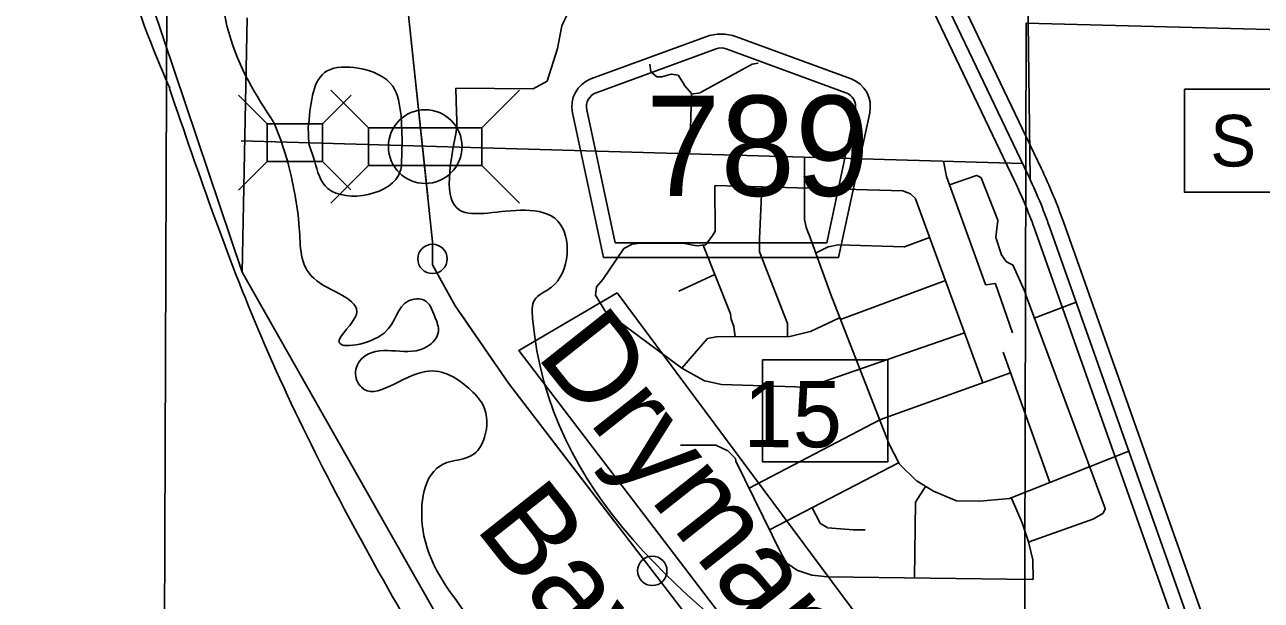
# Model space of a CAD drawing. Extents: x 408847 to 817539, y 923858 to 1151780.
# Drawn here: x 492713 to 501103, y 1031794 to 1035701 of the extents above; entities that cross this region are included whole.
import ezdxf

# ---------------------------------------------------------------- set-up
doc = ezdxf.new("R2010")
doc.units = 0
for name, color, linetype in [('Bridges', 7, 'Continuous'), ('Bridges and Drawbridges Local Roads', 7, 'Continuous'), ('County Routes Highway Center Lines', 7, 'Continuous'), ('Culture', 7, 'Continuous'), ('Lakes and Ponds', 7, 'Continuous'), ('Level 12', 7, 'Continuous'), ('Level 42', 7, 'Continuous'), ('Level 43', 7, 'Continuous'), ('Level 6', 7, 'Continuous'), ('Local Roads Paved', 7, 'Continuous'), ('Masks for Text', 7, 'Continuous'), ('Narrow River Creek and Branch and Slough', 7, 'Continuous'), ('Quad Borders', 7, 'Continuous'), ('Roadshields County Roads', 7, 'Continuous'), ('Section Lines', 7, 'Continuous'), ('US Routes Highway Center Lines', 7, 'Continuous')]:
    doc.layers.add(name, color=color, linetype=linetype)

msp = doc.modelspace()

# ---------------------------------------------------------------- linework, layer by layer
at = {"layer": 'Bridges'}
for p, q in [((494790.7, 1035257.4), (495046.7, 1035001.4)), ((495814.7, 1035001.4), (496070.7, 1035257.4)), ((495046.7, 1034745.4), (495046.7, 1035001.4)), ((495046.7, 1035001.4), (495814.7, 1035001.4)), ((495814.7, 1035001.4), (495814.7, 1034745.4)), ((495046.7, 1034745.4), (494790.7, 1034489.4)), ((495814.7, 1034745.4), (495046.7, 1034745.4)), ((495814.7, 1034745.4), (496070.7, 1034489.4))]:
    msp.add_line(p, q, dxfattribs=at)
msp.add_circle((495430.7, 1034873.4), 250, dxfattribs=at)
at = {"layer": 'Bridges and Drawbridges Local Roads'}
for p, q in [((494357.7, 1035028.8), (494163.3, 1035223.2)), ((494732.7, 1035028.8), (494927.1, 1035223.2)), ((494732.7, 1035028.8), (494357.7, 1035028.8)), ((494357.7, 1035028.8), (494357.7, 1034772.8)), ((494732.7, 1034772.8), (494732.7, 1035028.8)), ((494357.7, 1034772.8), (494163.3, 1034578.4)), ((494357.7, 1034772.8), (494732.7, 1034772.8)), ((494731.3, 1034774.2), (494925.8, 1034579.7))]:
    msp.add_line(p, q, dxfattribs=at)
at = {"layer": 'County Routes Highway Center Lines'}
msp.add_line((499483.4, 1034758.4), (494182.7, 1034913.5), dxfattribs=at)
at = {"layer": 'Culture'}
msp.add_lwpolyline([(500581.6, 1035263.5), (501259.2, 1035263.5), (501259.2, 1034563.5), (500581.6, 1034563.5)], close=True, dxfattribs=at)
at = {"layer": 'Lakes and Ponds'}
msp.add_line((493696.8, 1035270.9), (493694.7, 1035268.7), dxfattribs=at)
for points in [[(495638.1, 1035268.8), (496162.7, 1035265.8), (496258.9, 1035317.8), (496327.2, 1035538.1), (496358.1, 1035692.7)], [(494496.7, 1034775.8), (494449.6, 1034923.9), (494405, 1035032.6)]]:
    msp.add_lwpolyline(points, dxfattribs=at)
for points in [[(493714.3, 1037052.6), (493300, 1037952.2), (493378.2, 1038295.7), (493162.1, 1038614.5), (492936.1, 1039085.3), (492994.3, 1039522.9), (492782.2, 1039707.7), (492514.2, 1040282.7), (492144.3, 1041517.8), (491888.3, 1042090.7), (491634.5, 1043217.3), (491646.7, 1043549.1), (491945.1, 1043739.7), (492285.4, 1043588.2), (492295.4, 1043486.2), (491996.9, 1043247.7), (492129, 1043161.1), (492359.3, 1043170.1), (492571.6, 1043333.1), (492477.7, 1043745.3), (492379.6, 1043853.7), (492265.5, 1043962.2), (491552.9, 1044187.3), (490768.2, 1044602.6), (490023.6, 1045129.7), (489785.5, 1045572.6), (489327.2, 1045826.5), (489217, 1045833), (489182.9, 1045609.3), (489286.9, 1045398.9), (489733.3, 1045105), (490127.4, 1044461.5), (490223.5, 1044341.2), (491107.7, 1042713.9), (491867.7, 1040811.4), (492483.6, 1039061.4), (493043.4, 1037307.6), (493587.2, 1035532), (493696.8, 1035270.9)], [(496358.1, 1035692.7), (496447.8, 1035926.6), (496372.6, 1036641.9), (496459.1, 1036970.3), (496517.3, 1037100.5), (496653.8, 1037428.9), (496466.4, 1038002.1), (496522.7, 1038208.4), (496740.9, 1038264.2), (496753.1, 1038380.4), (496550.9, 1038342.6), (496417, 1038551.1), (496421.9, 1039232.2), (495773.9, 1039667.7), (495872.1, 1039777.8), (495934.4, 1040000.1), (495891.3, 1040757.4), (495728.2, 1041595.1), (495427, 1042414.8), (495115.3, 1042926), (494819.3, 1043128.7), (494715.3, 1043178.9), (494431.4, 1043459.7), (493342, 1043635.6), (493328.8, 1043675.4), (493340.9, 1043787.6), (493447, 1043795.5), (493769.1, 1043664.9), (494075.6, 1043852.8), (494193.5, 1043650.3), (494297.6, 1043712.3), (494386, 1043928.6), (494344.2, 1044139), (494126.1, 1044211.4), (494058.2, 1044319.6), (494188.5, 1044529.8), (493994.8, 1044836.6), (493921.4, 1045403.6), (493764, 1045668.7)], [(494405, 1035032.6), (494097.5, 1035646.8), (494107.9, 1035993.4), (494418.5, 1036271.5), (494408.6, 1036373.7), (493886.4, 1036540.6), (493744.6, 1036763.1), (493714.3, 1037052.6)], [(493694.7, 1035268.7), (494345.1, 1033520.9), (495237.6, 1031768.9), (496248.3, 1030020.8), (497258.9, 1028150.4), (498297.4, 1026290), (499282, 1024487.8), (500258.5, 1022571.4), (500988.9, 1020781.5), (501691.1, 1018901.5), (502255.4, 1017147.8), (502705.7, 1015476.5), (502819.2, 1015003.5)], [(495646.2, 1035007.5), (495642.2, 1035138.2), (495638.1, 1035268.8)], [(498147.6, 1031073.8), (496158.8, 1033709.1), (496171, 1033831.3), (496287.2, 1033919.3), (496329.8, 1034368.1), (496107.9, 1034441.6), (495663.9, 1034441.6), (495646.2, 1035007.5)], [(503148.6, 1015080.5), (503028.5, 1015856.8), (502983.5, 1016698.2), (502949.2, 1016993.6), (502812, 1017176.4), (502784.2, 1017429.7), (502742.9, 1017978.7), (502273.1, 1018514.2), (502177.4, 1018830.8), (502395.5, 1018764.4), (502829.9, 1018796), (502940.3, 1019000.2), (502840.3, 1019048.4), (502764.5, 1019268.9), (502853.1, 1019705.5), (502779.2, 1019809.8), (502753.3, 1019916), (502781.7, 1020250.5), (502427.7, 1020491.3), (502107.3, 1020415.6), (501933.4, 1020574.1), (501829.3, 1020544.1), (501727.3, 1020632.4), (501737.4, 1020736.6), (501743.7, 1020944.9), (501429.5, 1020971.3), (501371.7, 1021181.7), (501478, 1021386), (500940.3, 1021971.6), (500317.8, 1023619.1), (500380.3, 1023959.6), (500682.9, 1024241.8), (500573.3, 1024688.6), (500371.3, 1024809.1), (500423.1, 1024598.7), (500511.1, 1024494.4), (500534.8, 1024282), (500430.6, 1024198), (500006.3, 1024256.6), (499822.4, 1024419.1), (499432.9, 1025116.7), (499265.2, 1025467.5), (498966.3, 1026581.7), (498764.4, 1026722.2), (498592.4, 1026884.7), (498347, 1027552.1), (498057.1, 1027840.9), (497881.5, 1028259.9), (497422.1, 1029035.7), (497464.4, 1029252), (496986.6, 1029757.4), (496912.7, 1029865.7), (496833.1, 1030216.4), (497051.3, 1030284.3), (497093.2, 1030184), (497293.6, 1030338.1), (497367.5, 1030219.8), (497292.7, 1029584.8), (497394.8, 1029610.7), (497543.6, 1030169.5), (497495.8, 1030383.9), (497387.8, 1030466.2), (497498.2, 1030678.4), (497167.7, 1030530.6), (497063.6, 1030466.6), (496629.2, 1030501.1), (496153.5, 1031018.6), (495708, 1031702.2), (495414.4, 1032275.6), (495553.1, 1032718.2), (495763.3, 1032788), (495833.5, 1032902.1), (495825.8, 1033112.5), (495741.9, 1033218.8), (495433.8, 1033347.4), (494997.3, 1033239.7), (494957.4, 1033343.9), (495023.6, 1033454), (495444, 1033515.6), (495520.2, 1033617.7), (495496.3, 1033717.9), (495424.4, 1033830.2), (495318.3, 1033826.3), (495151.8, 1033608.1), (494845.5, 1033550.4), (494963.8, 1033734.6), (494673.9, 1033979.3), (494576.3, 1034322), (494496.7, 1034775.8)], [(505063.1, 1032421.8), (504656.1, 1032270.8), (504369, 1032190), (504139, 1032138.4), (503833.5, 1032031.3), (503706.6, 1031912.3), (503614.4, 1031550.8), (503398.2, 1031589.1), (503167.1, 1031789.3), (503068, 1031840.9), (502480.9, 1031571.2), (502152.8, 1031282), (501940.5, 1031166.1), (501708, 1031139.1), (501187.9, 1030902.9), (501016.3, 1030807.3)]]:
    msp.add_spline(points, degree=3, dxfattribs=at)
at = {"layer": 'Level 12'}
msp.add_lwpolyline([(496733.5, 1033881.8), (499049.1, 1030765.3), (498478.4, 1030324.7), (496064.9, 1033490.2)], close=True, dxfattribs=at)
for centre in [(495480.1, 1034111), (496971.2, 1031993.7)]:
    msp.add_circle(centre, 99.8, dxfattribs=at)
for points in [[(495267.5, 1035084.6), (495210, 1035282.9), (494975.9, 1035405.4), (494765.7, 1035387.6), (494640.5, 1035027.6)], [(494679.7, 1034778.6), (494769.8, 1034589.4), (495261.3, 1034705.9), (495270.7, 1034754.6)]]:
    msp.add_spline(points, degree=3, dxfattribs=at)
at = {"layer": 'Level 6'}
for p, q in [((499609.7, 1034726.2), (497217.2, 1039727.9)), ((497036.8, 1039641.6), (499429.3, 1034639.9)), ((499571.7, 1034296.4), (500886.5, 1030578.1)), ((501075.1, 1030644.8), (499760.2, 1034363.1))]:
    msp.add_line(p, q, dxfattribs=at)
for radius in [3700, 3500]:
    msp.add_arc((496271.9, 1033129.6), radius, 19.47409, 25.56346, dxfattribs=at)
at = {"layer": 'Local Roads Paved'}
for p, q in [((499458.4, 1040793.3), (499534.1, 1034652)), ((496960.9, 1035384), (496954, 1035432.7)), ((497003.1, 1035347.6), (496962.3, 1035381.5)), ((497298.7, 1035239.4), (497648.7, 1035432.4)), ((497650, 1035432.8), (497688.7, 1035439.9)), ((497035.9, 1035346.7), (497005.6, 1035346.7)), ((497100.1, 1035364.3), (497037, 1035346.8)), ((497145.7, 1035357.7), (497101.8, 1035364.4)), ((497190.4, 1035289.5), (497148.5, 1035355.9)), ((497236.2, 1035233), (497190.7, 1035289.1)), ((497226.4, 1034833.9), (497237.1, 1035230.4)), ((497233.6, 1035228.3), (497297.4, 1035239)), ((498004.1, 1034795.4), (498004.1, 1034379.8)), ((498946.8, 1034773.9), (498968.2, 1034670.2)), ((498968.4, 1034669.6), (499232.4, 1033937.9)), ((499171, 1034676.5), (498988.3, 1034614.3)), ((499199.9, 1034663.4), (499174.1, 1034676.3)), ((499315.6, 1034373.2), (499201.8, 1034661.3)), ((497394.9, 1034604.8), (497398.4, 1034301.7)), ((498670.1, 1034573.1), (497399, 1034608.8)), ((497699.5, 1034246.8), (497713.8, 1034598.2)), ((498723.8, 1034551.9), (498671.5, 1034572.8)), ((498756.2, 1034519.9), (498725.1, 1034551)), ((499213.7, 1033270.4), (498757.1, 1034518.4)), ((498004.2, 1034379), (498014.8, 1034325.9)), ((499301.7, 1034258.4), (499315.8, 1034371.2)), ((497397.8, 1034299.6), (497377, 1034264.9)), ((498015, 1034325.4), (498025.5, 1034293.8)), ((498025.9, 1034293), (498036.2, 1034275.8)), ((496779.3, 1034182.7), (496835.1, 1034210.6)), ((496836.4, 1034211), (496889.2, 1034218)), ((496889.8, 1034218.1), (497190.6, 1034214.5)), ((497272.4, 1034200.2), (497190.6, 1034214.5)), ((497332.2, 1034207.1), (497273.6, 1034200.2)), ((497316.8, 1034205.3), (497502.2, 1033738.1)), ((497376.8, 1034264.5), (497334.9, 1034208.7)), ((497699.5, 1034161.4), (497699.5, 1034246.7)), ((498036.5, 1034275.1), (498194.1, 1033838)), ((498165.9, 1034193.1), (498233.1, 1034207.2)), ((498234, 1034207.3), (498680.8, 1034193)), ((498682.3, 1034193.2), (498853.2, 1034255.8)), ((499340.8, 1034139.7), (499301.9, 1034256.6)), ((496635.1, 1033970.8), (496777.8, 1034181.3)), ((497889.2, 1033673.7), (497699.8, 1034160)), ((498079.4, 1034149.9), (498165, 1034192.7)), ((499372.7, 1034093.4), (499341.3, 1034138.7)), ((499415, 1034071.7), (499374.2, 1034092.1)), ((499505.9, 1033873.8), (499416.9, 1034069.7)), ((496592.8, 1033921.3), (496634.9, 1033970.5)), ((497151.1, 1033891.7), (497396.3, 1034004.9)), ((498249.1, 1033699.5), (498960.1, 1033963.5)), ((496585, 1033868), (496591.8, 1033919.3)), ((496652.5, 1033756.1), (496585.6, 1033865.4)), ((499236.8, 1033935.3), (499294.7, 1033945)), ((499299.1, 1033942.4), (499416.3, 1033608.5)), ((500042.9, 1032417.5), (499502.3, 1033879)), ((498577.5, 1032853.7), (498190.5, 1033850.4)), ((499563.2, 1033708.9), (499847.2, 1033817.3)), ((497172.6, 1033369.8), (496653.6, 1033755)), ((497502.4, 1033737), (497505.9, 1033702.2)), ((497506.1, 1033701.2), (497523.7, 1033651.9)), ((498240.7, 1033710.5), (498044, 1033617.5)), ((497523.9, 1033651), (497532.5, 1033582.3)), ((497889.5, 1033583.4), (497889.5, 1033672.2)), ((498043.2, 1033617.2), (497904.2, 1033585.1)), ((497343.7, 1033569.6), (497172.6, 1033369.8)), ((497405.3, 1033581.4), (497346.1, 1033570.9)), ((497903.3, 1033585), (497405.9, 1033581.4)), ((498058.1, 1033251.6), (499089.8, 1033608.9)), ((499669.2, 1032593.1), (499351.8, 1033477.4)), ((497172.6, 1033369.8), (497326.2, 1033284.1)), ((497327.3, 1033283.7), (497441.1, 1033258.8)), ((499401.9, 1033337.8), (498520.5, 1033022.1)), ((497441.8, 1033258.7), (498014.3, 1033240.8)), ((498015.4, 1033240.9), (498057.7, 1033251.5)), ((498520, 1033021.9), (497627.8, 1032555.8)), ((497161.9, 1032846.3), (497401.1, 1032846.3)), ((497402.8, 1032845.9), (497480.2, 1032810.7)), ((497481.4, 1032809.9), (497533.8, 1032757.5)), ((498645.4, 1032721.4), (498577.7, 1032853.3)), ((500204.8, 1032805.9), (499395.3, 1032484.3)), ((497534.9, 1032755.5), (497538.1, 1032739.2)), ((497538.4, 1032738.3), (497846.4, 1032111.3)), ((497767.2, 1032272.5), (498642.7, 1032726.7)), ((498767.2, 1032602.8), (498646.2, 1032720.3)), ((498757.4, 1032460), (498824.9, 1032567.3)), ((498878.4, 1032534.5), (498767.9, 1032602.2)), ((499035.7, 1032470.1), (498879, 1032534.2)), ((498749.5, 1031945.8), (498756.8, 1032457.9)), ((499193.9, 1032466.2), (499037.1, 1032469.8)), ((499394.2, 1032484.1), (499194.3, 1032466.2)), ((499480.7, 1032319.3), (499409.1, 1032487.7)), ((498056.3, 1032422.5), (498111.2, 1032316.6)), ((499968.6, 1032348), (500028.1, 1032383.1)), ((500029.7, 1032384.9), (500042.9, 1032414.5)), ((498112.6, 1032315), (498157.4, 1032287.4)), ((498159.2, 1032286.8), (498337.3, 1032272.6)), ((498337.6, 1032272.6), (498416.3, 1032272.6)), ((499523.8, 1032190.2), (499480.9, 1032319)), ((499527.4, 1032190.1), (499967.9, 1032347.7)), ((499552.4, 1032068.6), (499523.9, 1032189.9)), ((497846.5, 1032111.1), (497881.8, 1032047.5)), ((497883.1, 1032046.1), (497957.1, 1031996.7)), ((499556, 1031939.6), (499552.5, 1032067.7)), ((497958.1, 1031996.3), (498053.9, 1031964.3)), ((498054.8, 1031964.1), (498161.7, 1031953.4)), ((498162, 1031953.4), (499551.9, 1031935.5))]:
    msp.add_line(p, q, dxfattribs=at)
for centre, start, end in [((496964.9, 1035384.6), 188.12606, 230.18024), ((497650.7, 1035428.9), 100.30993, 118.86786), ((497005.6, 1035350.7), 230.18024, 270), ((497035.9, 1035350.7), 270, 285.53155), ((497101.2, 1035360.5), 81.2495, 105.53155), ((497145.1, 1035353.7), 32.26262, 81.2495), ((497193.8, 1035291.6), 212.26262, 219.07974), ((497233.1, 1035230.5), 358.45262, 39.07974), ((497296.7, 1035242.9), 279.467, 298.86786), ((498972.1, 1034671), 191.68365, 199.83913), ((499172.3, 1034672.7), 63.42341, 108.80869), ((499198.1, 1034659.8), 21.54722, 63.42341), ((497398.9, 1034604.8), 88.39018, 180.66586), ((498670, 1034569.1), 68.18864, 88.39018), ((498722.3, 1034548.1), 44.98558, 68.18864), ((498753.4, 1034517.1), 20.09302, 44.98558), ((498008.1, 1034379.8), 180, 191.30439), ((499311.8, 1034371.7), 352.87853, 21.54722), ((497394.4, 1034301.6), 329.04897, 0.66586), ((498018.8, 1034326.7), 191.30439, 198.4263), ((498029.3, 1034295), 198.4263, 210.95103), ((496836.9, 1034207), 97.59842, 116.57659), ((496889.7, 1034214.1), 89.3176, 97.59842), ((497273.1, 1034204.2), 260.12937, 276.71319), ((497331.7, 1034211.1), 276.71319, 323.14395), ((497373.6, 1034266.9), 323.14395, 329.04897), ((497703.5, 1034246.7), 177.66387, 180), ((498032.8, 1034273.7), 19.82292, 30.95103), ((498233.9, 1034203.3), 88.16624, 101.89448), ((499305.7, 1034257.9), 172.87853, 198.4263), ((496781.1, 1034179.1), 116.57659, 145.87746), ((497703.5, 1034161.4), 180, 201.2814), ((498166.8, 1034189.2), 101.89448, 116.57659), ((498680.9, 1034197), 268.16624, 290.10454), ((499344.6, 1034141), 198.4263, 214.68165), ((499376, 1034095.7), 214.68165, 243.42341), ((499413.2, 1034068.1), 24.43309, 63.42341), ((496631.8, 1033973.1), 319.41296, 325.87746), ((496589, 1033867.5), 172.40914, 211.49141), ((496595.8, 1033918.7), 139.41296, 172.40914), ((499236.1, 1033939.3), 199.83913, 279.467), ((499295.4, 1033941), 19.33531, 99.467), ((496655.9, 1033758.2), 211.49141, 233.42356), ((497498.4, 1033736.6), 5.70774, 21.64054), ((497509.9, 1033702.6), 185.70774, 199.64469), ((497520, 1033650.6), 7.12147, 19.64469), ((497885.5, 1033672.2), 0, 21.2814), ((498042.3, 1033621.1), 283.00094, 295.31253), ((497346.8, 1033567), 100.01292, 139.41296), ((497406, 1033577.4), 90.4124, 100.01292), ((497903.3, 1033589), 270.4124, 283.00094), ((497328.2, 1033287.6), 240.82011, 257.65489), ((497441.9, 1033262.7), 257.65489, 268.20919), ((498014.5, 1033244.8), 268.20919, 284.04303), ((498056.8, 1033255.3), 284.04303, 289.10241), ((498521.9, 1033018.3), 109.70778, 117.58037), ((497401.1, 1032842.3), 65.54518, 90), ((497478.5, 1032807.1), 44.98558, 65.54518), ((498581.3, 1032855.1), 201.22087, 207.16939), ((497530.9, 1032754.7), 11.30439, 44.98558), ((497542, 1032740), 191.30439, 206.1594), ((498649, 1032723.2), 207.16939, 225.84068), ((498770, 1032605.6), 225.84068, 238.48288), ((498880.5, 1032537.9), 238.48288, 247.74086), ((498760.8, 1032457.8), 147.81727, 179.18196), ((499037.2, 1032473.8), 247.74086, 268.69739), ((499193.9, 1032470.2), 268.69739, 275.10472), ((499393.8, 1032488.1), 275.10472, 291.66589), ((500026, 1032386.5), 300.47815, 336.04822), ((500039.2, 1032416.1), 336.04822, 20.30003), ((498114.7, 1032318.4), 207.39579, 238.37962), ((498159.5, 1032290.8), 238.37962, 265.42378), ((498337.6, 1032276.6), 265.42378, 270), ((499477.1, 1032317.8), 18.4263, 23.04091), ((499966.5, 1032351.5), 289.69248, 300.47815), ((499520, 1032189), 13.23409, 18.4263), ((497850, 1032113), 206.1594, 209.04236), ((497885.3, 1032049.4), 209.04236, 236.29662), ((499548.5, 1032067.6), 1.54738, 13.23409), ((497959.3, 1032000.1), 236.29662, 251.55639), ((498055.2, 1031968.1), 251.55639, 264.28655), ((498162.1, 1031957.4), 264.28655, 269.26322), ((499552, 1031939.5), 269.26322, 1.54738)]:
    msp.add_arc(centre, 4, start, end, dxfattribs=at)
msp.add_spline([(500817.7, 1030962.1), (502231.4, 1031702.6), (502423.8, 1031878.7), (502750.3, 1032048.6), (504053.7, 1032353.6), (504920.9, 1032747.3), (505491.9, 1033153.3)], degree=3, dxfattribs=at)
at = {"layer": 'Masks for Text'}
msp.add_lwpolyline([(497719.2, 1033426.2), (498570.4, 1033426.2), (498570.4, 1032734.1), (497719.2, 1032734.1)], close=True, dxfattribs=at)
at = {"layer": 'Narrow River Creek and Branch and Slough'}
for points in [[(497593.9, 1031181.1), (495994.9, 1033268), (495634.6, 1033793.4), (495480.1, 1034071.6), (495480.1, 1034226.1), (495284.5, 1036065.8), (494893.2, 1037289), (493070.8, 1043606), (492484, 1047299), (490280.6, 1051568), (487084.7, 1057720.6)], [(495354.8, 1035404.4), (495284.5, 1036065.8), (495220.6, 1036265.7)], [(495447.4, 1034534.3), (495354.8, 1035404.4)], [(495270.7, 1034754.6), (495275.2, 1034916), (495267.5, 1035084.6)], [(494679.7, 1034778.6), (494642, 1034891.6), (494635.8, 1035007.1), (494640.5, 1035027.6)], [(496180.6, 1033025.7), (495994.9, 1033268), (495672.7, 1033737.8)], [(496712.8, 1032331.1), (496180.6, 1033025.7)]]:
    msp.add_lwpolyline(points, dxfattribs=at)
at = {"layer": 'Quad Borders'}
msp.add_line((493776.8, 1060493), (493595.5, 1015054.2), dxfattribs=at)
at = {"layer": 'Roadshields County Roads'}
for p, q in [((496555.4, 1035332.5), (497334.8, 1035618.9)), ((497541.7, 1035618.9), (498319.7, 1035333)), ((496589.9, 1035238.7), (497403.8, 1035537.7)), ((497472.7, 1035537.7), (498285.2, 1035239.2)), ((496720.2, 1034220.7), (496526.6, 1035123.9)), ((498348.5, 1035124.3), (498154.8, 1034220.7)), ((496639.4, 1034120.7), (496428.8, 1035102.9)), ((498446.3, 1035103.4), (498235.6, 1034120.7)), ((498154.8, 1034220.7), (496720.2, 1034220.7)), ((498235.6, 1034120.7), (496639.4, 1034120.7))]:
    msp.add_line(p, q, dxfattribs=at)
for centre, radius, start, end in [((497438.2, 1035337.3), 300, 69.82698, 110.17301), ((497438.2, 1035443.8), 100, 69.82699, 110.17298), ((496624.4, 1035144.8), 200, 110.17298, 192.09989), ((498250.7, 1035145.3), 200, 347.90009, 69.82701), ((496624.4, 1035144.8), 100, 110.17298, 192.09989), ((498250.7, 1035145.3), 100, 347.90009, 69.82699)]:
    msp.add_arc(centre, radius, start, end, dxfattribs=at)
at = {"layer": 'Section Lines'}
for points in [[(496209.7, 1030456.3), (494189.1, 1034020.8), (491895.7, 1040831.2)], [(494223.3, 1035747.5), (494189.1, 1034020.8)], [(499507.7, 1035712.6), (499497.2, 1031105.1)], [(499507.7, 1035711.5), (504798.7, 1035572.2)]]:
    msp.add_lwpolyline(points, dxfattribs=at)
at = {"layer": 'US Routes Highway Center Lines'}
for p, q in [((499519.5, 1034683), (497127, 1039684.7)), ((500980.8, 1030611.5), (499666, 1034329.7))]:
    msp.add_line(p, q, dxfattribs=at)
msp.add_arc((496271.9, 1033129.6), 3600, 19.47409, 25.56346, dxfattribs=at)

# ---------------------------------------------------------------- texts
at = {"layer": 'Culture'}
msp.add_text('S', height=350, dxfattribs=at).set_placement((500756.5, 1034738.5))
at = {"layer": 'Level 42'}
for s, p in [('Dryman', (496176, 1033456.1)), ('Bay', (495761.2, 1032287.1))]:
    msp.add_text(s, height=600, rotation=308.39507, dxfattribs=at).set_placement(p)
at = {"layer": 'Level 43'}
msp.add_text('15', height=450, rotation=359.90626, dxfattribs=at).set_placement((497589.1, 1032833.6))
at = {"layer": 'Roadshields County Roads'}
msp.add_text('789', height=680, dxfattribs=at).set_placement((496928.2, 1034539))

doc.saveas('drawing.dxf')
